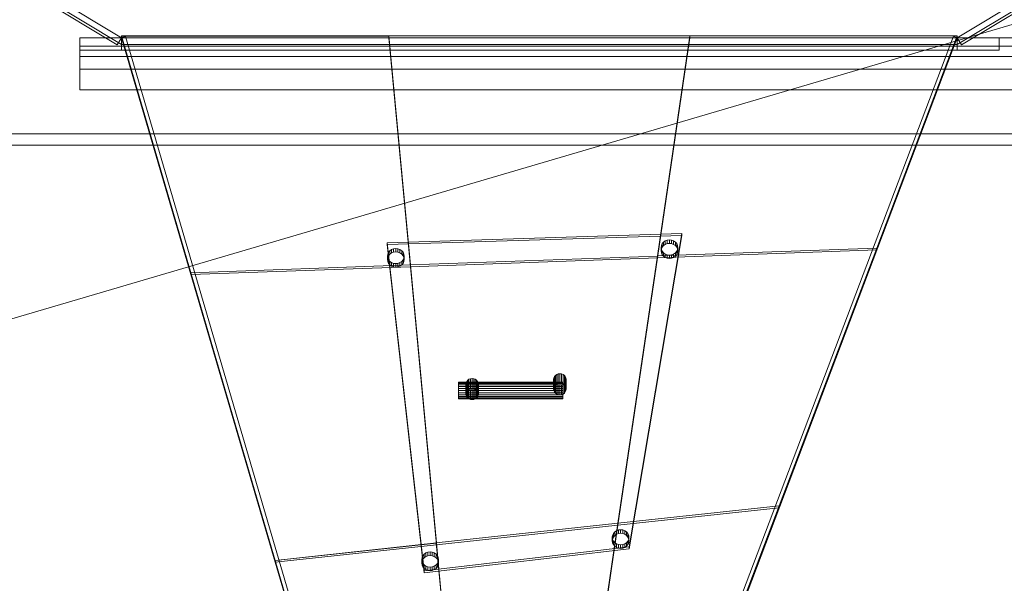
# Model space of a CAD drawing. Header units: millimetres. Extents: x -4395 to 65662, y -65530 to 6847.
# Tile 571 of 656: x 1577 to 2519, y 1077 to 1617. Entities that reach past the tile are written whole.
import ezdxf

# ---------------------------------------------------------------- set-up
doc = ezdxf.new("R2010")
doc.units = ezdxf.units.MM
for name, color, linetype, lineweight in [('COTAS_O', 1, 'Continuous', 0), ('COTAS_P', 1, 'Continuous', 0), ('lateral_tolva', 7, 'Continuous', 0), ('lateral_tolva-C01', 7, 'Continuous', 0)]:
    doc.layers.add(name, color=color, linetype=linetype, lineweight=lineweight)
doc.dimstyles.new('R19_100', dxfattribs={"dimtxt": 250, "dimasz": 150, "dimexe": 150, "dimexo": 80, "dimgap": 100, "dimtad": 1, "dimtih": 1, "dimtoh": 1, "dimdsep": 46, "dimcen": 0.09, "dimadec": 0, "dimazin": 0, "dimtfac": 1, "dimtdec": 4, "dimtofl": 0, "dimtmove": 0, "dimatfit": 3, "dimfxl": 1, "dimtolj": 1, "dimtzin": 0, "dimarcsym": 0})

# ---------------------------------------------------------------- blocks, each defined once
blk = doc.blocks.new('DIM_R33_1')
at = {"layer": 'COTAS_P'}
for p, q in [((795.97, 1103.41), (9904.9, 3783.41)), ((9904.9, 3783.41), (9748.3, 3784.24)), ((9904.9, 3783.41), (9773.7, 3697.9)), ((10158.93, 2920), (9904.9, 3783.41)), ((795.97, 1103.41), (927.17, 1188.91)), ((1050, 240), (795.97, 1103.41)), ((795.97, 1103.41), (952.57, 1102.57))]:
    blk.add_line(p, q, dxfattribs=at)
blk.add_text('9495 P', height=250, rotation=16.39477, dxfattribs=at).set_placement((5322.21, 2539.34))
blk = doc.blocks.new('DIM_R33_20')
at = {"layer": 'COTAS_O'}
for p, q in [((349.2, 1600), (349.2, 700)), ((3799.2, 1600), (3799.2, 700)), ((349.2, 700), (499.2, 745)), ((3799.2, 700), (3649.2, 745)), ((349.2, 700), (3799.2, 700)), ((349.2, 700), (499.2, 655)), ((3799.2, 700), (3649.2, 655))]:
    blk.add_line(p, q, dxfattribs=at)
blk.add_text('3450 O', height=250, dxfattribs=at).set_placement((2074.2, 800))

msp = doc.modelspace()

# ---------------------------------------------------------------- linework, layer by layer
at = {"layer": 'lateral_tolva'}
for p, q in [((349.2, 2400), (1674.2, 1600)), ((3799.2, 2400), (2474.2, 1600)), ((1670.065, 1593.151), (345.065, 2393.151)), ((349.2, 2393.48), (1674.2, 1593.48)), ((2474.2, 1593.48), (3799.2, 2393.48)), ((2478.335, 1593.151), (3803.335, 2393.151)), ((1634.2, 1600), (3614.2, 1600)), ((1634.2, 1600), (1634.2, 1550)), ((1634.2, 1600), (2514.2, 1600)), ((1634.2, 1600), (1634.2, 1588)), ((1634.2, 1600), (1674.2, 1600)), ((1674.2, 1600), (1670.065, 1593.151)), ((2474.2, 1600), (1674.2, 1600)), ((1674.2, 1593.48), (1674.2, 1600)), ((1674.2, 1588), (1674.2, 1600)), ((1674.2, 1593.48), (2474.2, 1593.48)), ((2474.2, 1600), (2478.335, 1593.151)), ((2474.2, 1600), (2474.2, 1593.48)), ((2474.2, 1600), (2514.2, 1600)), ((2474.2, 1600), (2474.2, 1588)), ((2514.2, 1588), (2514.2, 1600)), ((1634.2, 1592), (3614.2, 1592)), ((1634.2, 1592), (1634.2, 1582)), ((1634.2, 1588), (2514.2, 1588)), ((1634.2, 1588), (1674.2, 1588)), ((2474.2, 1588), (2514.2, 1588)), ((1634.2, 1582), (3614.2, 1582)), ((1634.2, 1570), (3614.2, 1570)), ((1634.2, 1570), (1634.2, 1550)), ((1634.2, 1550), (3614.2, 1550)), ((252.7, 1508), (3895.7, 1508)), ((252.7, 1497), (3895.7, 1497))]:
    msp.add_line(p, q, dxfattribs=at)
at = {"layer": 'lateral_tolva-C01'}
for p, q in [((2474.2, 1601.836), (1674.2, 1601.836)), ((1674.2, 1601.836), (1911.451, 791.662)), ((1674.2, 1600), (1674.2, 1601.836)), ((1674.2, 1601.68), (1930.2, 1601.68)), ((1740.63, 1374.831), (1674.2, 1601.68)), ((1674.2, 1601.68), (1674.2, 1600)), ((1674.2, 1600), (1678.039, 1601.124)), ((1674.2, 1600), (1740.63, 1373.151)), ((1930.2, 1600), (1674.2, 1600)), ((1911.451, 789.826), (1674.2, 1600)), ((1674.2, 1600), (2474.2, 1600)), ((1678.039, 1601.124), (1915.29, 790.95)), ((1930.2, 1601.727), (2218.2, 1601.727)), ((1950.75, 1382.422), (1930.2, 1601.727)), ((1930.2, 1601.727), (1930.2, 1600)), ((1930.2, 1601.68), (1950.75, 1382.374)), ((1930.2, 1600), (1930.2, 1601.68)), ((1950.75, 1380.694), (1930.2, 1600)), ((2218.2, 1600), (1930.2, 1600)), ((2187.135, 1390.963), (2218.2, 1601.783)), ((2218.2, 1601.727), (2187.135, 1390.908)), ((2187.135, 1389.18), (2218.2, 1600)), ((2470.459, 1601.416), (2195.657, 875.427)), ((2199.398, 875.847), (2474.2, 1601.836)), ((2474.2, 1600), (2199.398, 874.011)), ((2218.2, 1601.783), (2474.2, 1601.783)), ((2218.2, 1601.783), (2218.2, 1600)), ((2218.2, 1600), (2218.2, 1601.727)), ((2474.2, 1600), (2218.2, 1600)), ((2474.2, 1601.783), (2397.255, 1398.506)), ((2397.255, 1396.723), (2474.2, 1600)), ((2474.2, 1600), (2470.459, 1601.416)), ((2474.2, 1601.836), (2474.2, 1600)), ((2474.2, 1600), (2474.2, 1601.783)), ((2210.623, 1412.399), (1928.389, 1403.56)), ((1928.389, 1401.88), (2210.623, 1410.719)), ((2160.101, 1112.238), (2210.623, 1412.399)), ((2210.623, 1410.719), (2160.101, 1110.558)), ((2192.992, 1404.281), (2194.649, 1405.435)), ((2194.649, 1405.435), (2196.578, 1406.16)), ((2194.649, 1405.435), (2194.649, 1402.074)), ((2196.578, 1406.16), (2198.649, 1406.407)), ((2196.578, 1406.16), (2196.578, 1402.8)), ((2198.649, 1406.407), (2200.719, 1406.16)), ((2198.649, 1406.407), (2198.649, 1403.047)), ((2200.719, 1406.16), (2202.649, 1405.435)), ((2200.719, 1406.16), (2200.719, 1402.8)), ((2202.649, 1405.435), (2204.306, 1404.281)), ((2202.649, 1405.435), (2202.649, 1402.074)), ((2210.623, 1412.399), (2210.623, 1410.719)), ((1928.389, 1403.56), (1963.891, 1089.256)), ((1928.389, 1401.88), (1928.389, 1403.56)), ((1963.891, 1087.576), (1928.389, 1401.88)), ((1929.8, 1394.544), (1931.071, 1396.048)), ((1931.071, 1396.048), (1932.728, 1397.201)), ((1931.071, 1396.048), (1931.071, 1392.687)), ((1932.728, 1397.201), (1934.657, 1397.927)), ((1932.728, 1397.201), (1932.728, 1393.841)), ((1934.657, 1397.927), (1936.728, 1398.174)), ((1934.657, 1397.927), (1934.657, 1394.566)), ((1936.728, 1398.174), (1938.798, 1397.927)), ((1936.728, 1398.174), (1936.728, 1394.814)), ((1938.798, 1397.927), (1940.728, 1397.201)), ((1938.798, 1397.927), (1938.798, 1394.566)), ((1940.728, 1397.201), (1942.385, 1396.048)), ((1940.728, 1397.201), (1940.728, 1393.841)), ((1942.385, 1396.048), (1943.656, 1394.544)), ((1942.385, 1396.048), (1942.385, 1392.687)), ((2187.071, 1390.971), (2397.191, 1398.514)), ((2397.255, 1398.506), (2187.135, 1390.963)), ((2187.135, 1389.18), (2397.255, 1396.723)), ((2190.649, 1399.147), (2190.922, 1401.026)), ((2190.922, 1397.268), (2190.649, 1399.147)), ((2190.649, 1395.787), (2190.649, 1399.147)), ((2190.922, 1397.666), (2190.649, 1395.787)), ((2190.649, 1395.787), (2190.922, 1393.908)), ((2190.922, 1401.026), (2191.721, 1402.777)), ((2190.922, 1401.026), (2190.922, 1397.666)), ((2191.721, 1399.417), (2190.922, 1397.666)), ((2191.721, 1395.517), (2190.922, 1397.268)), ((2190.922, 1397.268), (2190.922, 1393.908)), ((2191.721, 1402.777), (2192.992, 1404.281)), ((2191.721, 1402.777), (2191.721, 1399.417)), ((2192.992, 1400.921), (2191.721, 1399.417)), ((2192.992, 1394.014), (2191.721, 1395.517)), ((2191.721, 1395.517), (2191.721, 1392.157)), ((2192.992, 1404.281), (2192.992, 1400.921)), ((2194.649, 1402.074), (2192.992, 1400.921)), ((2196.578, 1402.8), (2194.649, 1402.074)), ((2198.649, 1403.047), (2196.578, 1402.8)), ((2200.719, 1402.8), (2198.649, 1403.047)), ((2202.649, 1402.074), (2200.719, 1402.8)), ((2204.306, 1400.921), (2202.649, 1402.074)), ((2204.306, 1404.281), (2205.577, 1402.777)), ((2204.306, 1404.281), (2204.306, 1400.921)), ((2205.577, 1399.417), (2204.306, 1400.921)), ((2205.577, 1395.517), (2204.306, 1394.014)), ((2205.577, 1402.777), (2206.376, 1401.026)), ((2205.577, 1402.777), (2205.577, 1399.417)), ((2206.376, 1397.666), (2205.577, 1399.417)), ((2206.376, 1397.268), (2205.577, 1395.517)), ((2205.577, 1395.517), (2205.577, 1392.157)), ((2206.376, 1401.026), (2206.649, 1399.147)), ((2206.376, 1401.026), (2206.376, 1397.666)), ((2206.649, 1399.147), (2206.376, 1397.268)), ((2206.649, 1395.787), (2206.376, 1397.666)), ((2206.376, 1397.268), (2206.376, 1393.908)), ((2206.376, 1393.908), (2206.649, 1395.787)), ((2206.649, 1399.147), (2206.649, 1395.787)), ((2397.191, 1398.514), (2303.758, 1151.678)), ((2303.823, 1149.887), (2397.255, 1396.723)), ((2397.255, 1396.723), (2397.191, 1398.514)), ((2397.255, 1396.723), (2397.255, 1398.506)), ((1928.728, 1390.914), (1929, 1392.793)), ((1929, 1389.035), (1928.728, 1390.914)), ((1928.728, 1387.554), (1928.728, 1390.914)), ((1929, 1389.433), (1928.728, 1387.554)), ((1928.728, 1387.554), (1929, 1385.675)), ((1929, 1392.793), (1929.8, 1394.544)), ((1929, 1392.793), (1929, 1389.433)), ((1929.8, 1391.184), (1929, 1389.433)), ((1929.8, 1387.284), (1929, 1389.035)), ((1929, 1389.035), (1929, 1385.675)), ((1929, 1385.675), (1929.8, 1383.924)), ((1929.8, 1394.544), (1929.8, 1391.184)), ((1931.071, 1392.687), (1929.8, 1391.184)), ((1931.071, 1385.781), (1929.8, 1387.284)), ((1929.8, 1387.284), (1929.8, 1383.924)), ((1932.728, 1393.841), (1931.071, 1392.687)), ((1932.728, 1384.627), (1931.071, 1385.781)), ((1931.071, 1385.781), (1931.071, 1382.42)), ((1934.657, 1394.566), (1932.728, 1393.841)), ((1936.728, 1394.814), (1934.657, 1394.566)), ((1938.798, 1394.566), (1936.728, 1394.814)), ((1940.728, 1393.841), (1938.798, 1394.566)), ((1942.385, 1392.687), (1940.728, 1393.841)), ((1942.385, 1385.781), (1940.728, 1384.627)), ((1943.656, 1391.184), (1942.385, 1392.687)), ((1943.656, 1387.284), (1942.385, 1385.781)), ((1942.385, 1385.781), (1942.385, 1382.42)), ((1943.656, 1394.544), (1944.455, 1392.793)), ((1943.656, 1394.544), (1943.656, 1391.184)), ((1944.455, 1389.433), (1943.656, 1391.184)), ((1944.455, 1389.035), (1943.656, 1387.284)), ((1943.656, 1387.284), (1943.656, 1383.924)), ((1943.656, 1383.924), (1944.455, 1385.675)), ((1944.455, 1392.793), (1944.728, 1390.914)), ((1944.455, 1392.793), (1944.455, 1389.433)), ((1944.728, 1390.914), (1944.455, 1389.035)), ((1944.728, 1387.554), (1944.455, 1389.433)), ((1944.455, 1389.035), (1944.455, 1385.675)), ((1944.455, 1385.675), (1944.728, 1387.554)), ((1944.728, 1390.914), (1944.728, 1387.554)), ((2187.135, 1390.908), (1950.75, 1382.422)), ((1950.75, 1380.694), (2187.135, 1389.18)), ((2149.35, 1134.975), (2187.071, 1390.971)), ((2187.135, 1389.18), (2149.414, 1133.185)), ((2187.071, 1390.971), (2187.135, 1389.18)), ((2187.135, 1389.18), (2187.135, 1390.963)), ((2187.135, 1389.18), (2187.135, 1390.908)), ((2190.922, 1393.908), (2191.721, 1392.157)), ((2191.721, 1392.157), (2192.992, 1390.653)), ((2194.649, 1392.86), (2192.992, 1394.014)), ((2192.992, 1394.014), (2192.992, 1390.653)), ((2192.992, 1390.653), (2194.649, 1389.5)), ((2196.578, 1392.135), (2194.649, 1392.86)), ((2194.649, 1392.86), (2194.649, 1389.5)), ((2194.649, 1389.5), (2196.578, 1388.774)), ((2198.649, 1391.887), (2196.578, 1392.135)), ((2196.578, 1392.135), (2196.578, 1388.774)), ((2196.578, 1388.774), (2198.649, 1388.527)), ((2200.719, 1392.135), (2198.649, 1391.887)), ((2198.649, 1391.887), (2198.649, 1388.527)), ((2198.649, 1388.527), (2200.719, 1388.774)), ((2202.649, 1392.86), (2200.719, 1392.135)), ((2200.719, 1392.135), (2200.719, 1388.774)), ((2200.719, 1388.774), (2202.649, 1389.5)), ((2204.306, 1394.014), (2202.649, 1392.86)), ((2202.649, 1392.86), (2202.649, 1389.5)), ((2202.649, 1389.5), (2204.306, 1390.653)), ((2204.306, 1394.014), (2204.306, 1390.653)), ((2204.306, 1390.653), (2205.577, 1392.157)), ((2205.577, 1392.157), (2206.376, 1393.908)), ((1740.571, 1374.817), (1950.691, 1382.36)), ((1950.75, 1382.374), (1740.63, 1374.831)), ((1740.63, 1373.151), (1950.75, 1380.694)), ((1929.8, 1383.924), (1931.071, 1382.42)), ((1931.071, 1382.42), (1932.728, 1381.266)), ((1934.657, 1383.902), (1932.728, 1384.627)), ((1932.728, 1384.627), (1932.728, 1381.266)), ((1932.728, 1381.266), (1934.657, 1380.541)), ((1936.728, 1383.654), (1934.657, 1383.902)), ((1934.657, 1383.902), (1934.657, 1380.541)), ((1934.657, 1380.541), (1936.728, 1380.294)), ((1938.798, 1383.902), (1936.728, 1383.654)), ((1936.728, 1383.654), (1936.728, 1380.294)), ((1936.728, 1380.294), (1938.798, 1380.541)), ((1940.728, 1384.627), (1938.798, 1383.902)), ((1938.798, 1383.902), (1938.798, 1380.541)), ((1938.798, 1380.541), (1940.728, 1381.266)), ((1940.728, 1384.627), (1940.728, 1381.266)), ((1940.728, 1381.266), (1942.385, 1382.42)), ((1942.385, 1382.42), (1943.656, 1383.924)), ((1950.691, 1382.36), (1975.645, 1116.06)), ((1950.75, 1380.694), (1950.691, 1382.36)), ((1950.75, 1380.694), (1950.75, 1382.422)), ((1950.75, 1380.694), (1950.75, 1382.374)), ((1975.704, 1114.394), (1950.75, 1380.694)), ((1821.236, 1099.358), (1740.571, 1374.817)), ((1740.571, 1374.817), (1740.63, 1373.151)), ((1740.63, 1373.151), (1740.63, 1374.831)), ((1740.63, 1373.151), (1821.296, 1097.692)), ((2005.525, 1271.954), (2006.768, 1272.819)), ((2006.768, 1272.819), (2008.215, 1273.363)), ((2006.768, 1272.819), (2006.768, 1263.578)), ((2008.215, 1273.363), (2009.768, 1273.549)), ((2008.215, 1273.363), (2008.215, 1264.122)), ((2009.768, 1273.549), (2011.321, 1273.363)), ((2009.768, 1273.549), (2009.768, 1264.308)), ((2011.321, 1273.363), (2012.768, 1272.819)), ((2011.321, 1273.363), (2011.321, 1264.122)), ((2012.768, 1272.819), (2014.011, 1271.954)), ((2012.768, 1272.819), (2012.768, 1263.578)), ((2087.81, 1272.7), (2088.014, 1274.11)), ((2088.014, 1271.291), (2087.81, 1272.7)), ((2087.81, 1263.459), (2087.81, 1272.7)), ((2088.014, 1274.11), (2088.614, 1275.423)), ((2088.014, 1274.11), (2088.014, 1264.868)), ((2088.614, 1275.423), (2089.567, 1276.55)), ((2088.614, 1275.423), (2088.614, 1266.182)), ((2089.567, 1276.55), (2090.81, 1277.416)), ((2089.567, 1276.55), (2089.567, 1267.309)), ((2090.81, 1277.416), (2092.257, 1277.96)), ((2090.81, 1277.416), (2090.81, 1268.175)), ((2092.257, 1277.96), (2093.81, 1278.145)), ((2092.257, 1277.96), (2092.257, 1268.719)), ((2093.81, 1278.145), (2095.363, 1277.96)), ((2093.81, 1278.145), (2093.81, 1268.904)), ((2095.363, 1277.96), (2096.81, 1277.416)), ((2095.363, 1277.96), (2095.363, 1268.719)), ((2096.81, 1277.416), (2098.053, 1276.55)), ((2096.81, 1277.416), (2096.81, 1268.175)), ((2098.053, 1276.55), (2099.006, 1275.423)), ((2098.053, 1276.55), (2098.053, 1267.309)), ((2099.006, 1275.423), (2099.606, 1274.11)), ((2099.006, 1275.423), (2099.006, 1266.182)), ((2099.606, 1274.11), (2099.81, 1272.7)), ((2099.606, 1274.11), (2099.606, 1264.868)), ((2099.81, 1272.7), (2099.606, 1271.291)), ((2099.81, 1272.7), (2099.81, 1263.459)), ((1996.771, 1269.713), (1996.771, 1269.986)), ((1996.771, 1269.986), (2096.771, 1269.986)), ((1996.771, 1268.914), (1996.771, 1269.713)), ((1996.771, 1269.713), (2096.771, 1269.713)), ((1996.771, 1267.643), (1996.771, 1268.914)), ((1996.771, 1268.914), (2096.771, 1268.914)), ((1996.771, 1265.986), (1996.771, 1267.643)), ((1996.771, 1267.643), (2096.771, 1267.643)), ((1996.771, 1264.056), (1996.771, 1265.986)), ((1996.771, 1265.986), (2096.771, 1265.986)), ((1996.771, 1264.056), (1996.771, 1261.986)), ((1996.771, 1264.056), (2096.771, 1264.056)), ((2003.768, 1268.104), (2003.973, 1269.513)), ((2003.973, 1266.694), (2003.768, 1268.104)), ((2003.768, 1258.863), (2003.768, 1268.104)), ((2003.973, 1269.513), (2004.572, 1270.826)), ((2003.973, 1269.513), (2003.973, 1260.272)), ((2004.572, 1265.381), (2003.973, 1266.694)), ((2003.973, 1266.694), (2003.973, 1257.453)), ((2004.572, 1270.826), (2005.525, 1271.954)), ((2004.572, 1270.826), (2004.572, 1261.585)), ((2005.525, 1264.254), (2004.572, 1265.381)), ((2004.572, 1265.381), (2004.572, 1256.14)), ((2005.525, 1271.954), (2005.525, 1262.713)), ((2006.768, 1263.388), (2005.525, 1264.254)), ((2005.525, 1264.254), (2005.525, 1255.012)), ((2006.768, 1263.578), (2005.525, 1262.713)), ((2008.215, 1264.122), (2006.768, 1263.578)), ((2008.215, 1262.844), (2006.768, 1263.388)), ((2006.768, 1263.388), (2006.768, 1254.147)), ((2009.768, 1264.308), (2008.215, 1264.122)), ((2011.321, 1264.122), (2009.768, 1264.308)), ((2012.768, 1263.578), (2011.321, 1264.122)), ((2012.768, 1263.388), (2011.321, 1262.844)), ((2014.011, 1264.254), (2012.768, 1263.388)), ((2014.011, 1262.713), (2012.768, 1263.578)), ((2012.768, 1263.388), (2012.768, 1254.147)), ((2014.011, 1271.954), (2014.964, 1270.826)), ((2014.011, 1271.954), (2014.011, 1262.713)), ((2014.964, 1265.381), (2014.011, 1264.254)), ((2014.011, 1264.254), (2014.011, 1255.012)), ((2014.964, 1270.826), (2015.564, 1269.513)), ((2014.964, 1270.826), (2014.964, 1261.585)), ((2015.564, 1266.694), (2014.964, 1265.381)), ((2014.964, 1265.381), (2014.964, 1256.14)), ((2015.564, 1269.513), (2015.768, 1268.104)), ((2015.564, 1269.513), (2015.564, 1260.272)), ((2015.768, 1268.104), (2015.564, 1266.694)), ((2015.564, 1266.694), (2015.564, 1257.453)), ((2015.768, 1268.104), (2015.768, 1258.863)), ((2088.014, 1264.868), (2087.81, 1263.459)), ((2087.81, 1263.459), (2088.014, 1262.05)), ((2088.614, 1269.978), (2088.014, 1271.291)), ((2088.014, 1271.291), (2088.014, 1262.05)), ((2088.614, 1266.182), (2088.014, 1264.868)), ((2089.567, 1268.85), (2088.614, 1269.978)), ((2088.614, 1269.978), (2088.614, 1260.737)), ((2089.567, 1267.309), (2088.614, 1266.182)), ((2090.81, 1267.985), (2089.567, 1268.85)), ((2089.567, 1268.85), (2089.567, 1259.609)), ((2090.81, 1268.175), (2089.567, 1267.309)), ((2092.257, 1268.719), (2090.81, 1268.175)), ((2092.257, 1267.441), (2090.81, 1267.985)), ((2090.81, 1267.985), (2090.81, 1258.744)), ((2093.81, 1268.904), (2092.257, 1268.719)), ((2093.81, 1267.255), (2092.257, 1267.441)), ((2092.257, 1267.441), (2092.257, 1258.2)), ((2095.363, 1268.719), (2093.81, 1268.904)), ((2095.363, 1267.441), (2093.81, 1267.255)), ((2093.81, 1267.255), (2093.81, 1258.014)), ((2096.81, 1268.175), (2095.363, 1268.719)), ((2096.81, 1267.985), (2095.363, 1267.441)), ((2095.363, 1267.441), (2095.363, 1258.2)), ((2096.771, 1269.713), (2096.771, 1269.986)), ((2096.771, 1268.914), (2096.771, 1269.713)), ((2096.771, 1267.643), (2096.771, 1268.914)), ((2096.771, 1265.986), (2096.771, 1267.643)), ((2096.771, 1264.056), (2096.771, 1265.986)), ((2096.771, 1261.986), (2096.771, 1264.056)), ((2098.053, 1268.85), (2096.81, 1267.985)), ((2098.053, 1267.309), (2096.81, 1268.175)), ((2096.81, 1267.985), (2096.81, 1258.744)), ((2099.006, 1269.978), (2098.053, 1268.85)), ((2098.053, 1268.85), (2098.053, 1259.609)), ((2099.006, 1266.182), (2098.053, 1267.309)), ((2099.606, 1271.291), (2099.006, 1269.978)), ((2099.006, 1269.978), (2099.006, 1260.737)), ((2099.606, 1264.868), (2099.006, 1266.182)), ((2099.606, 1271.291), (2099.606, 1262.05)), ((2099.81, 1263.459), (2099.606, 1264.868)), ((2099.606, 1262.05), (2099.81, 1263.459)), ((1996.771, 1261.986), (1996.771, 1259.915)), ((2096.771, 1261.986), (1996.771, 1261.986)), ((1996.771, 1259.915), (1996.771, 1257.986)), ((1996.771, 1259.915), (2096.771, 1259.915)), ((1996.771, 1257.986), (1996.771, 1256.329)), ((1996.771, 1257.986), (2096.771, 1257.986)), ((1996.771, 1256.329), (1996.771, 1255.058)), ((1996.771, 1256.329), (2096.771, 1256.329)), ((1996.771, 1255.058), (1996.771, 1254.259)), ((1996.771, 1255.058), (2096.771, 1255.058)), ((1996.771, 1254.259), (1996.771, 1253.986)), ((1996.771, 1254.259), (2096.771, 1254.259)), ((1996.771, 1253.986), (2096.771, 1253.986)), ((2003.973, 1260.272), (2003.768, 1258.863)), ((2003.768, 1258.863), (2003.973, 1257.453)), ((2004.572, 1261.585), (2003.973, 1260.272)), ((2003.973, 1257.453), (2004.572, 1256.14)), ((2005.525, 1262.713), (2004.572, 1261.585)), ((2004.572, 1256.14), (2005.525, 1255.012)), ((2005.525, 1255.012), (2006.768, 1254.147)), ((2006.768, 1254.147), (2008.215, 1253.603)), ((2009.768, 1262.659), (2008.215, 1262.844)), ((2008.215, 1262.844), (2008.215, 1253.603)), ((2008.215, 1253.603), (2009.768, 1253.418)), ((2011.321, 1262.844), (2009.768, 1262.659)), ((2009.768, 1262.659), (2009.768, 1253.418)), ((2009.768, 1253.418), (2011.321, 1253.603)), ((2011.321, 1262.844), (2011.321, 1253.603)), ((2011.321, 1253.603), (2012.768, 1254.147)), ((2012.768, 1254.147), (2014.011, 1255.012)), ((2014.964, 1261.585), (2014.011, 1262.713)), ((2014.011, 1255.012), (2014.964, 1256.14)), ((2015.564, 1260.272), (2014.964, 1261.585)), ((2014.964, 1256.14), (2015.564, 1257.453)), ((2015.768, 1258.863), (2015.564, 1260.272)), ((2015.564, 1257.453), (2015.768, 1258.863)), ((2088.014, 1262.05), (2088.614, 1260.737)), ((2088.614, 1260.737), (2089.567, 1259.609)), ((2089.567, 1259.609), (2090.81, 1258.744)), ((2090.81, 1258.744), (2092.257, 1258.2)), ((2092.257, 1258.2), (2093.81, 1258.014)), ((2093.81, 1258.014), (2095.363, 1258.2)), ((2095.363, 1258.2), (2096.81, 1258.744)), ((2096.771, 1261.986), (2096.771, 1259.915)), ((2096.771, 1259.915), (2096.771, 1257.986)), ((2096.771, 1257.986), (2096.771, 1256.329)), ((2096.771, 1256.329), (2096.771, 1255.058)), ((2096.771, 1255.058), (2096.771, 1254.259)), ((2096.771, 1254.259), (2096.771, 1253.986)), ((2096.81, 1258.744), (2098.053, 1259.609)), ((2098.053, 1259.609), (2099.006, 1260.737)), ((2099.006, 1260.737), (2099.606, 1262.05)), ((2149.219, 1134.989), (2303.627, 1151.691)), ((2303.758, 1151.678), (2149.35, 1134.975)), ((2149.414, 1133.185), (2303.823, 1149.887)), ((2303.627, 1151.691), (2199.203, 875.815)), ((2199.398, 874.011), (2303.823, 1149.887)), ((2303.823, 1149.887), (2303.627, 1151.691)), ((2303.823, 1149.887), (2303.758, 1151.678)), ((1975.519, 1116.106), (2149.229, 1134.896)), ((2149.414, 1133.185), (1975.704, 1114.394)), ((2107.06, 848.876), (2149.219, 1134.989)), ((2149.229, 1134.896), (2107.07, 848.783)), ((2107.255, 847.072), (2149.414, 1133.185)), ((2149.219, 1134.989), (2149.414, 1133.185)), ((2149.414, 1133.185), (2149.229, 1134.896)), ((2149.414, 1133.185), (2149.35, 1134.975)), ((2143.915, 1121.499), (2144.188, 1123.378)), ((2144.188, 1123.378), (2144.987, 1125.129)), ((2144.188, 1123.378), (2144.188, 1120.017)), ((2144.987, 1121.768), (2144.188, 1120.017)), ((2144.987, 1125.129), (2146.259, 1126.632)), ((2144.987, 1125.129), (2144.987, 1121.768)), ((2146.259, 1123.272), (2144.987, 1121.768)), ((2146.259, 1126.632), (2147.915, 1127.786)), ((2146.259, 1126.632), (2146.259, 1123.272)), ((2147.915, 1124.425), (2146.259, 1123.272)), ((2147.915, 1127.786), (2149.845, 1128.511)), ((2147.915, 1127.786), (2147.915, 1124.425)), ((2149.845, 1125.151), (2147.915, 1124.425)), ((2149.845, 1128.511), (2151.915, 1128.759)), ((2149.845, 1128.511), (2149.845, 1125.151)), ((2151.915, 1125.398), (2149.845, 1125.151)), ((2151.915, 1128.759), (2153.986, 1128.511)), ((2151.915, 1128.759), (2151.915, 1125.398)), ((2153.986, 1125.151), (2151.915, 1125.398)), ((2153.986, 1128.511), (2155.915, 1127.786)), ((2153.986, 1128.511), (2153.986, 1125.151)), ((2155.915, 1124.425), (2153.986, 1125.151)), ((2155.915, 1127.786), (2157.572, 1126.632)), ((2155.915, 1127.786), (2155.915, 1124.425)), ((2157.572, 1123.272), (2155.915, 1124.425)), ((2157.572, 1126.632), (2158.844, 1125.129)), ((2157.572, 1126.632), (2157.572, 1123.272)), ((2158.844, 1121.768), (2157.572, 1123.272)), ((2158.844, 1125.129), (2159.643, 1123.378)), ((2158.844, 1125.129), (2158.844, 1121.768)), ((2159.643, 1120.017), (2158.844, 1121.768)), ((2159.643, 1123.378), (2159.915, 1121.499)), ((2159.643, 1123.378), (2159.643, 1120.017)), ((1821.119, 1099.328), (1975.527, 1116.03)), ((1975.645, 1116.06), (1821.236, 1099.358)), ((1821.296, 1097.692), (1975.704, 1114.394)), ((1963.891, 1089.256), (2160.101, 1112.238)), ((2003.409, 818.477), (1975.519, 1116.106)), ((1975.519, 1116.106), (1975.704, 1114.394)), ((1975.527, 1116.03), (2003.417, 818.401)), ((1975.704, 1114.394), (1975.527, 1116.03)), ((1975.704, 1114.394), (1975.645, 1116.06)), ((2003.594, 816.765), (1975.704, 1114.394)), ((2144.188, 1119.619), (2143.915, 1121.499)), ((2143.915, 1118.138), (2143.915, 1121.499)), ((2144.188, 1120.017), (2143.915, 1118.138)), ((2143.915, 1118.138), (2144.188, 1116.259)), ((2144.987, 1117.869), (2144.188, 1119.619)), ((2144.188, 1119.619), (2144.188, 1116.259)), ((2144.188, 1116.259), (2144.987, 1114.508)), ((2146.259, 1116.365), (2144.987, 1117.869)), ((2144.987, 1117.869), (2144.987, 1114.508)), ((2144.987, 1114.508), (2146.259, 1113.005)), ((2147.915, 1115.211), (2146.259, 1116.365)), ((2146.259, 1116.365), (2146.259, 1113.005)), ((2146.259, 1113.005), (2147.915, 1111.851)), ((2149.845, 1114.486), (2147.915, 1115.211)), ((2147.915, 1115.211), (2147.915, 1111.851)), ((2151.915, 1114.239), (2149.845, 1114.486)), ((2149.845, 1114.486), (2149.845, 1111.125)), ((2153.986, 1114.486), (2151.915, 1114.239)), ((2151.915, 1114.239), (2151.915, 1110.878)), ((2155.915, 1115.211), (2153.986, 1114.486)), ((2153.986, 1114.486), (2153.986, 1111.125)), ((2157.572, 1116.365), (2155.915, 1115.211)), ((2155.915, 1115.211), (2155.915, 1111.851)), ((2155.915, 1111.851), (2157.572, 1113.005)), ((2158.844, 1117.869), (2157.572, 1116.365)), ((2157.572, 1116.365), (2157.572, 1113.005)), ((2157.572, 1113.005), (2158.844, 1114.508)), ((2159.643, 1119.619), (2158.844, 1117.869)), ((2158.844, 1117.869), (2158.844, 1114.508)), ((2158.844, 1114.508), (2159.643, 1116.259)), ((2159.915, 1121.499), (2159.643, 1119.619)), ((2159.915, 1118.138), (2159.643, 1120.017)), ((2159.643, 1119.619), (2159.643, 1116.259)), ((2159.643, 1116.259), (2159.915, 1118.138)), ((2159.915, 1121.499), (2159.915, 1118.138)), ((2160.101, 1112.238), (2160.101, 1110.558)), ((1961.84, 1102.062), (1962.639, 1103.813)), ((1962.639, 1103.813), (1963.911, 1105.316)), ((1962.639, 1103.813), (1962.639, 1100.452)), ((2160.101, 1110.558), (1963.891, 1087.576)), ((1963.911, 1105.316), (1965.567, 1106.47)), ((1963.911, 1105.316), (1963.911, 1101.956)), ((1965.567, 1103.11), (1963.911, 1101.956)), ((1965.567, 1106.47), (1967.497, 1107.195)), ((1965.567, 1106.47), (1965.567, 1103.11)), ((1967.497, 1103.835), (1965.567, 1103.11)), ((1967.497, 1107.195), (1969.567, 1107.443)), ((1967.497, 1107.195), (1967.497, 1103.835)), ((1969.567, 1104.082), (1967.497, 1103.835)), ((1969.567, 1107.443), (1971.638, 1107.195)), ((1969.567, 1107.443), (1969.567, 1104.082)), ((1971.638, 1103.835), (1969.567, 1104.082)), ((1971.638, 1107.195), (1973.567, 1106.47)), ((1971.638, 1107.195), (1971.638, 1103.835)), ((1973.567, 1103.11), (1971.638, 1103.835)), ((1973.567, 1106.47), (1975.224, 1105.316)), ((1973.567, 1106.47), (1973.567, 1103.11)), ((1975.224, 1101.956), (1973.567, 1103.11)), ((1975.224, 1105.316), (1976.496, 1103.813)), ((1975.224, 1105.316), (1975.224, 1101.956)), ((1976.496, 1103.813), (1977.295, 1102.062)), ((1976.496, 1103.813), (1976.496, 1100.452)), ((2147.915, 1111.851), (2149.845, 1111.125)), ((2149.845, 1111.125), (2151.915, 1110.878)), ((2151.915, 1110.878), (2153.986, 1111.125)), ((2153.986, 1111.125), (2155.915, 1111.851)), ((1911.274, 791.462), (1821.119, 1099.328)), ((1821.119, 1099.328), (1821.296, 1097.692)), ((1821.296, 1097.692), (1821.236, 1099.358)), ((1821.296, 1097.692), (1911.451, 789.826)), ((1961.567, 1100.183), (1961.84, 1102.062)), ((1961.84, 1098.304), (1961.567, 1100.183)), ((1961.567, 1096.822), (1961.567, 1100.183)), ((1961.84, 1098.701), (1961.567, 1096.822)), ((1961.567, 1096.822), (1961.84, 1094.943)), ((1961.84, 1102.062), (1961.84, 1098.701)), ((1962.639, 1100.452), (1961.84, 1098.701)), ((1962.639, 1096.553), (1961.84, 1098.304)), ((1961.84, 1098.304), (1961.84, 1094.943)), ((1961.84, 1094.943), (1962.639, 1093.192)), ((1963.911, 1101.956), (1962.639, 1100.452)), ((1963.911, 1095.049), (1962.639, 1096.553)), ((1962.639, 1096.553), (1962.639, 1093.192)), ((1965.567, 1093.896), (1963.911, 1095.049)), ((1963.911, 1095.049), (1963.911, 1091.689)), ((1967.497, 1093.17), (1965.567, 1093.896)), ((1965.567, 1093.896), (1965.567, 1090.535)), ((1973.567, 1093.896), (1971.638, 1093.17)), ((1975.224, 1095.049), (1973.567, 1093.896)), ((1973.567, 1093.896), (1973.567, 1090.535)), ((1976.496, 1100.452), (1975.224, 1101.956)), ((1976.496, 1096.553), (1975.224, 1095.049)), ((1975.224, 1095.049), (1975.224, 1091.689)), ((1977.295, 1098.701), (1976.496, 1100.452)), ((1977.295, 1098.304), (1976.496, 1096.553)), ((1976.496, 1096.553), (1976.496, 1093.192)), ((1976.496, 1093.192), (1977.295, 1094.943)), ((1977.295, 1102.062), (1977.567, 1100.183)), ((1977.295, 1102.062), (1977.295, 1098.701)), ((1977.567, 1100.183), (1977.295, 1098.304)), ((1977.567, 1096.822), (1977.295, 1098.701)), ((1977.295, 1098.304), (1977.295, 1094.943)), ((1977.295, 1094.943), (1977.567, 1096.822)), ((1977.567, 1100.183), (1977.567, 1096.822)), ((1962.639, 1093.192), (1963.911, 1091.689)), ((1963.891, 1089.256), (1963.891, 1087.576)), ((1963.911, 1091.689), (1965.567, 1090.535)), ((1965.567, 1090.535), (1967.497, 1089.81)), ((1969.567, 1092.923), (1967.497, 1093.17)), ((1967.497, 1093.17), (1967.497, 1089.81)), ((1967.497, 1089.81), (1969.567, 1089.562)), ((1971.638, 1093.17), (1969.567, 1092.923)), ((1969.567, 1092.923), (1969.567, 1089.562)), ((1969.567, 1089.562), (1971.638, 1089.81)), ((1971.638, 1093.17), (1971.638, 1089.81)), ((1971.638, 1089.81), (1973.567, 1090.535)), ((1973.567, 1090.535), (1975.224, 1091.689)), ((1975.224, 1091.689), (1976.496, 1093.192))]:
    msp.add_line(p, q, dxfattribs=at)

# ---------------------------------------------------------------- dimensions: what is measured, and where the dimension line sits
at = {"layer": 'COTAS_O'}
dim = msp.add_aligned_dim(p1=(349.2, 1600), p2=(3799.2, 1600), distance=-900, text='<> O', dimstyle='R19_100', dxfattribs=at)
dim.commit()
dim.dimension.update_dxf_attribs({"geometry": 'DIM_R33_20', "text_midpoint": (2074.2, 700)})
at = {"layer": 'COTAS_P'}
dim = msp.add_aligned_dim(p1=(1050, 240), p2=(10158.931, 2920), distance=900, text='<> P', dimstyle='R19_100', dxfattribs=at)
dim.commit()
dim.dimension.update_dxf_attribs({"geometry": 'DIM_R33_1', "text_midpoint": (5350.437, 2443.406)})

doc.saveas('drawing.dxf')
